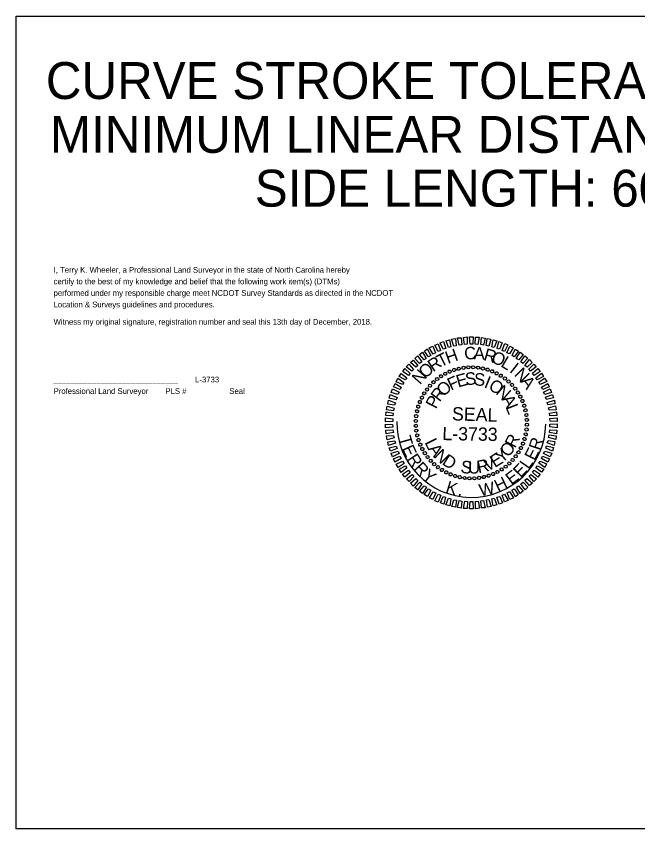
# Model space of a CAD drawing. Extents: x 2531902 to 2533249, y 715219 to 716099.
# Drawn here: x 2531902 to 2532575, y 715219 to 716099 of the extents above; entities that cross this region are included whole.
import ezdxf

# ---------------------------------------------------------------- set-up
doc = ezdxf.new("R2010")
doc.units = 0
for name, color, linetype in [('EXIST SURVEY STATEMENT CELL', 7, 'Continuous'), ('Scratch_Level_0', 7, 'Continuous'), ('Sheet PDF Layout', 7, 'Continuous'), ('Sheet Professional Seal CELL', 7, 'Continuous')]:
    doc.layers.add(name, color=color, linetype=linetype)

msp = doc.modelspace()

# ---------------------------------------------------------------- linework, layer by layer
at = {"layer": 'Scratch_Level_0'}
msp.add_arc((2532395.02, 715658.66), 80.71, 179.04136, 359.04136, dxfattribs=at)
at = {"layer": 'Sheet PDF Layout'}
for p, q in [((2531901.76, 715219.03), (2531901.76, 716099.02)), ((2531901.76, 716099.02), (2533248.96, 716099.02)), ((2533248.96, 715219.03), (2531901.76, 715219.03))]:
    msp.add_line(p, q, dxfattribs=at)
at = {"layer": 'Sheet Professional Seal CELL'}
for p, q in [((2532371.46, 715714.14), (2532371.46, 715714.14)), ((2532376.29, 715715.98), (2532376.29, 715715.98)), ((2532381.36, 715717.34), (2532381.36, 715717.34)), ((2532386.65, 715718.21), (2532386.65, 715718.21)), ((2532391.82, 715718.84), (2532391.82, 715718.84)), ((2532397.1, 715718.88), (2532397.1, 715718.88)), ((2532402.38, 715718.43), (2532402.38, 715718.43)), ((2532407.52, 715717.5), (2532407.52, 715717.5)), ((2532412.54, 715716.34), (2532412.54, 715716.34)), ((2532417.56, 715714.57), (2532417.56, 715714.57)), ((2532357.89, 715706.21), (2532357.89, 715706.21)), ((2532362.14, 715709.14), (2532362.14, 715709.14)), ((2532366.74, 715711.82), (2532366.74, 715711.82)), ((2532422.32, 715712.33), (2532422.32, 715712.33)), ((2532426.96, 715709.86), (2532426.96, 715709.86)), ((2532431.23, 715706.78), (2532431.23, 715706.78)), ((2532350.21, 715699.02), (2532350.21, 715699.02)), ((2532353.87, 715702.68), (2532353.87, 715702.68)), ((2532435.37, 715703.47), (2532435.37, 715703.47)), ((2532439.03, 715699.81), (2532439.03, 715699.81)), ((2532343.82, 715690.6), (2532343.82, 715690.6)), ((2532346.9, 715694.87), (2532346.9, 715694.87)), ((2532442.57, 715695.79), (2532442.57, 715695.79)), ((2532445.49, 715691.54), (2532445.49, 715691.54)), ((2532339.11, 715681.2), (2532339.11, 715681.2)), ((2532341.35, 715685.96), (2532341.35, 715685.96)), ((2532448.18, 715686.94), (2532448.18, 715686.94)), ((2532450.5, 715682.22), (2532450.5, 715682.22)), ((2532336.18, 715671.17), (2532336.18, 715671.17)), ((2532337.34, 715676.19), (2532337.34, 715676.19)), ((2532452.34, 715677.39), (2532452.34, 715677.39)), ((2532453.69, 715672.32), (2532453.69, 715672.32)), ((2532334.8, 715660.75), (2532334.8, 715660.75)), ((2532335.25, 715666.02), (2532335.25, 715666.02)), ((2532454.57, 715667.03), (2532454.57, 715667.03)), ((2532455.2, 715661.86), (2532455.2, 715661.86)), ((2532334.84, 715655.47), (2532334.84, 715655.47)), ((2532395.02, 715658.66), (2532395.02, 715658.66)), ((2532455.23, 715656.58), (2532455.23, 715656.58)), ((2532335.47, 715650.3), (2532335.47, 715650.3)), ((2532336.34, 715645), (2532336.34, 715645)), ((2532453.86, 715646.16), (2532453.86, 715646.16)), ((2532454.78, 715651.3), (2532454.78, 715651.3)), ((2532337.7, 715639.94), (2532337.7, 715639.94)), ((2532339.54, 715635.11), (2532339.54, 715635.11)), ((2532450.93, 715636.12), (2532450.93, 715636.12)), ((2532452.69, 715641.14), (2532452.69, 715641.14)), ((2532341.86, 715630.39), (2532341.86, 715630.39)), ((2532344.54, 715625.78), (2532344.54, 715625.78)), ((2532446.21, 715626.72), (2532446.21, 715626.72)), ((2532448.69, 715631.36), (2532448.69, 715631.36)), ((2532347.47, 715621.53), (2532347.47, 715621.53)), ((2532351, 715617.51), (2532351, 715617.51)), ((2532439.83, 715618.31), (2532439.83, 715618.31)), ((2532443.14, 715622.45), (2532443.14, 715622.45)), ((2532354.66, 715613.85), (2532354.66, 715613.85)), ((2532358.81, 715610.54), (2532358.81, 715610.54)), ((2532427.9, 715608.19), (2532427.9, 715608.19)), ((2532432.15, 715611.12), (2532432.15, 715611.12)), ((2532436.17, 715614.65), (2532436.17, 715614.65)), ((2532363.08, 715607.47), (2532363.08, 715607.47)), ((2532367.72, 715604.99), (2532367.72, 715604.99)), ((2532372.48, 715602.75), (2532372.48, 715602.75)), ((2532377.49, 715600.99), (2532377.49, 715600.99)), ((2532382.51, 715599.82), (2532382.51, 715599.82)), ((2532403.38, 715599.11), (2532403.38, 715599.11)), ((2532408.68, 715599.99), (2532408.68, 715599.99)), ((2532413.74, 715601.34), (2532413.74, 715601.34)), ((2532418.57, 715603.18), (2532418.57, 715603.18)), ((2532423.29, 715605.5), (2532423.29, 715605.5)), ((2532387.66, 715598.9), (2532387.66, 715598.9)), ((2532392.93, 715598.45), (2532392.93, 715598.45)), ((2532398.21, 715598.48), (2532398.21, 715598.48))]:
    msp.add_line(p, q, dxfattribs=at)
for points in [[(2532376, 715741.67), (2532373.61, 715749.27), (2532377.7, 715750.05), (2532378.53, 715742.23)], [(2532381.78, 715742.9), (2532379.99, 715750.61), (2532383.96, 715750.9), (2532384.67, 715743.21)], [(2532387.56, 715743.52), (2532386.36, 715751.22), (2532390.45, 715751.63), (2532390.44, 715743.83)], [(2532393.57, 715744.02), (2532393.1, 715751.83), (2532397.05, 715751.64), (2532396.44, 715743.85)], [(2532399.32, 715743.8), (2532399.45, 715751.6), (2532403.41, 715751.42), (2532402.2, 715743.63)], [(2532405.32, 715743.34), (2532405.93, 715751.13), (2532409.87, 715750.35), (2532408.19, 715742.81)], [(2532411.06, 715742.29), (2532412.27, 715749.95), (2532416.22, 715749.28), (2532413.93, 715741.88)], [(2532353.78, 715733.16), (2532349.45, 715739.72), (2532353.2, 715741.57), (2532356.08, 715734.57)], [(2532358.99, 715735.96), (2532355.26, 715742.74), (2532359.01, 715744.36), (2532361.64, 715736.99)], [(2532364.31, 715738.39), (2532361.3, 715745.4), (2532364.93, 715746.78), (2532367.32, 715739.06)], [(2532370.22, 715740.21), (2532367.58, 715747.45), (2532371.32, 715748.47), (2532372.75, 715741.01)], [(2532417.16, 715740.86), (2532418.49, 715748.64), (2532422.55, 715747.61), (2532419.67, 715740.22)], [(2532422.89, 715739.21), (2532424.81, 715746.62), (2532428.51, 715745.35), (2532425.39, 715738.33)], [(2532428.25, 715736.96), (2532431.14, 715744.47), (2532434.47, 715742.97), (2532431, 715736.07)], [(2532433.61, 715734.59), (2532436.73, 715741.62), (2532440.42, 715739.87), (2532436.23, 715733.22)], [(2532338.97, 715723.09), (2532333.78, 715728.46), (2532336.7, 715731.29), (2532341.28, 715724.73)], [(2532343.83, 715726.73), (2532338.77, 715732.57), (2532342.05, 715735.04), (2532346.13, 715728.25)], [(2532348.45, 715730.25), (2532344.11, 715736.45), (2532347.27, 715738.67), (2532351.11, 715731.65)], [(2532439.09, 715731.74), (2532442.44, 715738.52), (2532446.01, 715736.42), (2532441.34, 715730.26)], [(2532443.71, 715728.42), (2532448.03, 715735.31), (2532451.1, 715732.73), (2532446.33, 715726.93)], [(2532448.57, 715724.74), (2532453.12, 715731.26), (2532456.2, 715728.57), (2532450.82, 715723.02)], [(2532330.66, 715714.47), (2532324.5, 715719.25), (2532327.19, 715722.33), (2532332.38, 715716.6)], [(2532334.94, 715718.96), (2532328.9, 715723.98), (2532331.95, 715726.69), (2532336.89, 715720.84)], [(2532453.07, 715720.94), (2532458.09, 715727.1), (2532460.92, 715724.17), (2532455.32, 715719.1)], [(2532326.99, 715709.97), (2532320.58, 715714.16), (2532322.91, 715717.6), (2532328.58, 715712.22)], [(2532457.32, 715716.67), (2532462.57, 715722.22), (2532465.4, 715719.29), (2532459.08, 715714.72)], [(2532461.44, 715712.28), (2532467.05, 715717.59), (2532469.52, 715714.3), (2532463.08, 715709.85)], [(2532320.34, 715700.12), (2532313.55, 715703.23), (2532315.41, 715706.92), (2532321.82, 715702.37)], [(2532323.31, 715705.23), (2532316.65, 715708.94), (2532319.1, 715712.26), (2532325.26, 715707.36)], [(2532464.96, 715707.54), (2532470.93, 715712.48), (2532473.15, 715708.96), (2532466.37, 715705.24)], [(2532468, 715702.57), (2532474.44, 715707.02), (2532476.66, 715703.38), (2532469.64, 715700.14)], [(2532317.85, 715694.64), (2532310.46, 715697.52), (2532312.32, 715701.21), (2532319.09, 715697.26)], [(2532471.03, 715697.24), (2532477.82, 715701.32), (2532479.32, 715697.58), (2532472.43, 715694.93)], [(2532313.46, 715683.67), (2532306.05, 715685.36), (2532306.96, 715689.3), (2532314.47, 715686.17)], [(2532315.36, 715689.4), (2532307.96, 715691.68), (2532309.58, 715695.38), (2532316.72, 715691.9)], [(2532473.35, 715692.04), (2532480.49, 715695.52), (2532481.98, 715691.65), (2532474.5, 715689.38)], [(2532475.41, 715686.36), (2532482.78, 715689.36), (2532484.04, 715685.62), (2532476.57, 715683.82)], [(2532311.81, 715677.94), (2532304.39, 715679.02), (2532305.29, 715683.09), (2532312.81, 715680.44)], [(2532477.24, 715680.57), (2532484.96, 715683.2), (2532485.61, 715679.23), (2532478.03, 715678.04)], [(2532310.05, 715666.09), (2532302.25, 715666.46), (2532302.56, 715670.41), (2532310.34, 715668.96)], [(2532310.75, 715671.83), (2532303.08, 715672.68), (2532303.63, 715676.75), (2532311.39, 715674.7)], [(2532478.58, 715674.79), (2532486.18, 715676.94), (2532486.83, 715672.85), (2532479.26, 715672.26)], [(2532479.56, 715669.01), (2532487.39, 715670.56), (2532487.68, 715666.47), (2532479.99, 715666.12)], [(2532309.83, 715660.09), (2532302.02, 715659.86), (2532302.09, 715663.94), (2532309.88, 715662.97)], [(2532480.19, 715663.24), (2532488, 715664.07), (2532488.17, 715659.98), (2532480.38, 715660.36)], [(2532309.85, 715654.09), (2532302.03, 715653.26), (2532301.86, 715657.34), (2532309.66, 715656.97)], [(2532480.21, 715657.24), (2532488.01, 715657.47), (2532487.94, 715653.39), (2532480.16, 715654.36)], [(2532310.47, 715648.32), (2532302.65, 715646.77), (2532302.35, 715650.85), (2532310.04, 715651.2)], [(2532311.46, 715642.54), (2532303.86, 715640.39), (2532303.21, 715644.48), (2532310.78, 715645.07)], [(2532479.29, 715645.49), (2532486.96, 715644.64), (2532486.41, 715640.57), (2532478.64, 715642.62)], [(2532479.98, 715651.24), (2532487.78, 715650.87), (2532487.47, 715646.91), (2532479.7, 715648.36)], [(2532312.8, 715636.76), (2532305.07, 715634.12), (2532304.42, 715638.1), (2532312, 715639.29)], [(2532478.23, 715639.39), (2532485.65, 715638.3), (2532484.74, 715634.24), (2532477.22, 715636.88)], [(2532314.62, 715630.96), (2532307.25, 715627.97), (2532305.99, 715631.71), (2532313.46, 715633.5)], [(2532316.69, 715625.29), (2532309.55, 715621.81), (2532308.05, 715625.67), (2532315.53, 715627.95)], [(2532474.67, 715627.93), (2532482.08, 715625.64), (2532480.45, 715621.95), (2532473.31, 715625.43)], [(2532476.57, 715633.66), (2532483.98, 715631.97), (2532483.08, 715628.03), (2532475.57, 715631.15)], [(2532319, 715620.09), (2532312.21, 715616), (2532310.71, 715619.75), (2532317.6, 715622.39)], [(2532322.03, 715614.76), (2532315.6, 715610.3), (2532313.38, 715613.94), (2532320.39, 715617.19)], [(2532469.69, 715617.21), (2532476.48, 715614.09), (2532474.62, 715610.4), (2532468.22, 715614.95)], [(2532472.19, 715622.69), (2532479.58, 715619.8), (2532477.72, 715616.11), (2532470.94, 715620.07)], [(2532325.07, 715609.79), (2532319.11, 715604.85), (2532316.88, 715608.36), (2532323.67, 715612.09)], [(2532466.73, 715612.1), (2532473.39, 715608.38), (2532470.93, 715605.07), (2532464.77, 715609.97)], [(2532328.59, 715605.05), (2532322.98, 715599.74), (2532320.52, 715603.02), (2532326.95, 715607.47)], [(2532332.72, 715600.66), (2532327.46, 715595.1), (2532324.63, 715598.03), (2532330.95, 715602.61)], [(2532459.37, 715602.86), (2532465.53, 715598.07), (2532462.84, 715595), (2532457.66, 715600.73)], [(2532463.05, 715607.36), (2532469.46, 715603.17), (2532467.12, 715599.73), (2532461.45, 715605.1)], [(2532336.97, 715596.39), (2532331.94, 715590.23), (2532329.11, 715593.16), (2532334.72, 715598.22)], [(2532341.46, 715592.59), (2532336.91, 715586.06), (2532333.84, 715588.76), (2532339.21, 715594.31)], [(2532346.32, 715588.91), (2532342.01, 715582.02), (2532338.93, 715584.59), (2532343.71, 715590.39)], [(2532446.21, 715590.6), (2532451.27, 715584.75), (2532447.99, 715582.29), (2532443.9, 715589.08)], [(2532451.07, 715594.24), (2532456.26, 715588.87), (2532453.33, 715586.04), (2532448.76, 715592.59)], [(2532455.1, 715598.37), (2532461.13, 715593.35), (2532458.09, 715590.64), (2532453.14, 715596.48)], [(2532350.95, 715585.59), (2532347.59, 715578.81), (2532344.03, 715580.91), (2532348.69, 715587.07)], [(2532356.42, 715582.74), (2532353.3, 715575.71), (2532349.61, 715577.45), (2532353.8, 715584.1)], [(2532436.26, 715584.16), (2532440.59, 715577.61), (2532436.84, 715575.75), (2532433.95, 715582.76)], [(2532441.59, 715587.07), (2532445.92, 715580.88), (2532442.77, 715578.65), (2532438.92, 715585.68)], [(2532361.78, 715580.37), (2532358.9, 715572.86), (2532355.56, 715574.35), (2532359.04, 715581.25)], [(2532367.15, 715578.12), (2532365.22, 715570.71), (2532361.52, 715571.97), (2532364.64, 715579)], [(2532372.88, 715576.46), (2532371.55, 715568.68), (2532367.49, 715569.71), (2532370.37, 715577.1)], [(2532378.98, 715575.04), (2532377.77, 715567.38), (2532373.82, 715568.04), (2532376.1, 715575.45)], [(2532384.72, 715573.98), (2532384.11, 715566.19), (2532380.16, 715566.98), (2532381.85, 715574.51)], [(2532390.71, 715573.52), (2532390.58, 715565.72), (2532386.62, 715565.91), (2532387.83, 715573.69)], [(2532396.47, 715573.31), (2532396.94, 715565.5), (2532392.98, 715565.68), (2532393.59, 715573.47)], [(2532402.48, 715573.81), (2532403.67, 715566.11), (2532399.58, 715565.69), (2532399.59, 715573.49)], [(2532408.25, 715574.43), (2532410.04, 715566.72), (2532406.08, 715566.43), (2532405.36, 715574.12)], [(2532414.03, 715575.65), (2532416.42, 715568.05), (2532412.33, 715567.28), (2532411.5, 715575.1)], [(2532419.82, 715577.12), (2532422.46, 715569.87), (2532418.72, 715568.85), (2532417.28, 715576.32)], [(2532425.73, 715578.94), (2532428.73, 715571.93), (2532425.11, 715570.55), (2532422.72, 715578.27)], [(2532431.05, 715581.37), (2532434.78, 715574.59), (2532431.03, 715572.97), (2532428.39, 715580.33)]]:
    msp.add_lwpolyline(points, close=True, dxfattribs=at)
for centre, major_axis in [((2532366.72, 715711.79), (-0.81, 1.53)), ((2532371.46, 715714.05), (-0.68, 1.59)), ((2532376.38, 715715.9), (-0.54, 1.64)), ((2532381.43, 715717.3), (-0.39, 1.68)), ((2532386.6, 715718.26), (-0.24, 1.71)), ((2532391.82, 715718.77), (-0.09, 1.73)), ((2532397.07, 715718.82), (0.06, 1.73)), ((2532402.31, 715718.41), (0.21, 1.72)), ((2532407.49, 715717.55), (0.36, 1.69)), ((2532412.57, 715716.24), (0.5, 1.65)), ((2532417.53, 715714.49), (0.65, 1.6)), ((2532422.31, 715712.31), (0.78, 1.54)), ((2532357.93, 715706.07), (-1.06, 1.36)), ((2532362.2, 715709.12), (-0.94, 1.45)), ((2532426.88, 715709.73), (0.91, 1.47)), ((2532431.21, 715706.76), (1.04, 1.38)), ((2532435.26, 715703.42), (1.16, 1.28)), ((2532346.92, 715694.85), (-1.38, 1.04)), ((2532350.26, 715698.91), (-1.28, 1.16)), ((2532353.93, 715702.65), (-1.18, 1.26)), ((2532439.01, 715699.75), (1.26, 1.18)), ((2532442.42, 715695.76), (1.36, 1.06)), ((2532341.37, 715685.95), (-1.54, 0.78)), ((2532343.95, 715690.52), (-1.47, 0.91)), ((2532445.47, 715691.48), (1.45, 0.94)), ((2532448.14, 715686.96), (1.53, 0.81)), ((2532339.19, 715681.17), (-1.6, 0.65)), ((2532450.41, 715682.22), (1.59, 0.68)), ((2532452.25, 715677.3), (1.64, 0.54)), ((2532336.13, 715671.14), (-1.69, 0.36)), ((2532337.44, 715676.22), (-1.65, 0.5)), ((2532453.66, 715672.25), (1.68, 0.39)), ((2532334.86, 715660.72), (-1.73, 0.06)), ((2532335.27, 715665.96), (-1.72, 0.21)), ((2532454.62, 715667.08), (1.71, 0.24)), ((2532455.12, 715661.86), (1.73, 0.09)), ((2532334.91, 715655.47), (-1.73, -0.09)), ((2532335.42, 715650.24), (-1.71, -0.24)), ((2532454.77, 715651.37), (1.72, -0.21)), ((2532455.17, 715656.61), (1.73, -0.06)), ((2532336.38, 715645.08), (-1.68, -0.39)), ((2532453.9, 715646.19), (1.69, -0.36)), ((2532337.78, 715640.02), (-1.64, -0.54)), ((2532339.63, 715635.1), (-1.59, -0.68)), ((2532450.84, 715636.15), (1.6, -0.65)), ((2532452.59, 715641.11), (1.65, -0.5)), ((2532341.89, 715630.37), (-1.53, -0.81)), ((2532344.56, 715625.84), (-1.45, -0.94)), ((2532446.09, 715626.8), (1.47, -0.91)), ((2532448.67, 715631.38), (1.54, -0.78)), ((2532347.61, 715621.57), (-1.36, -1.06)), ((2532351.03, 715617.58), (-1.26, -1.18)), ((2532439.78, 715618.42), (1.28, -1.16)), ((2532443.11, 715622.47), (1.38, -1.04)), ((2532354.77, 715613.9), (-1.16, -1.28)), ((2532358.83, 715610.57), (-1.04, -1.38)), ((2532363.16, 715607.59), (-0.91, -1.47)), ((2532427.84, 715608.21), (0.94, -1.45)), ((2532432.11, 715611.26), (1.06, -1.36)), ((2532436.1, 715614.67), (1.18, -1.26)), ((2532367.73, 715605.01), (-0.78, -1.54)), ((2532372.51, 715602.84), (-0.65, -1.6)), ((2532377.46, 715601.09), (-0.5, -1.65)), ((2532382.55, 715599.78), (-0.36, -1.69)), ((2532387.72, 715598.91), (-0.21, -1.72)), ((2532392.96, 715598.51), (-0.06, -1.73)), ((2532398.21, 715598.56), (0.09, -1.73)), ((2532403.44, 715599.06), (0.24, -1.71)), ((2532408.6, 715600.02), (0.39, -1.68)), ((2532413.66, 715601.43), (0.54, -1.64)), ((2532418.58, 715603.27), (0.68, -1.59)), ((2532423.31, 715605.54), (0.81, -1.53))]:
    msp.add_ellipse(centre, major_axis=major_axis, ratio=0.999708, dxfattribs=at)

# ---------------------------------------------------------------- texts
at = {"layer": 'EXIST SURVEY STATEMENT CELL'}
for s, p in [('I, Terry K. Wheeler, a Professional Land Surveyor in the state of North Carolina hereby', (2531942.25, 715821.2)), ('certify to the best of my knowledge and belief that the following work item(s) (DTMs)', (2531942.25, 715808.7)), ('performed under my responsible charge meet NCDOT Survey Standards as directed in the NCDOT', (2531942.25, 715796.2)), ('Location & Surveys guidelines and procedures.', (2531942.25, 715783.7)), ('Witness my original signature, registration number and seal this 13th day of December, 2018.', (2531942.25, 715764.95)), ('_____________________________        L-3733', (2531942.25, 715702.45)), ('Professional Land Surveyor        PLS #                    Seal', (2531942.25, 715689.95))]:
    msp.add_text(s, height=6.25, dxfattribs=at).set_placement(p)
at = {"layer": 'Scratch_Level_0'}
for s, p in [('CURVE STROKE TOLERANCE: 0.15', (2531933.84, 716009.38)), ('MINIMUM LINEAR DISTANCE: 30.0', (2531938.25, 715951.1)), ("SIDE LENGTH: 60'", (2532160.3, 715892.81))]:
    msp.add_text(s, height=40, dxfattribs=at).set_placement(p)
at = {"layer": 'Sheet Professional Seal CELL'}
for s, height, rotation, p in [('C', 13.53, 5.26123, (2532387.88, 715726.83)), ('A', 13.53, 358.06168, (2532397.37, 715727.39)), ('T', 13.53, 26.86113, (2532361.69, 715718.51)), ('H', 13.53, 19.66084, (2532369.56, 715722.34)), ('R', 13.53, 343.66246, (2532407.44, 715726.74)), ('O', 13.53, 336.46252, (2532415.45, 715724.81)), ('O', 13.53, 41.2631, (2532345.04, 715706.07)), ('R', 13.53, 34.06186, (2532353.45, 715713.37)), ('L', 13.53, 329.26223, (2532425.93, 715720.19)), ('I', 13.53, 322.0615, (2532435.55, 715714.27)), ('N', 13.53, 48.46486, (2532339.41, 715699.2)), ('S', 13.53, 6.29697, (2532388.97, 715699.21)), ('N', 13.53, 314.86027, (2532440.65, 715710.47)), ('F', 13.53, 25.00839, (2532372.91, 715693.36)), ('E', 13.53, 15.65243, (2532380.65, 715696.83)), ('S', 13.53, 356.94176, (2532397.62, 715699.19)), ('I', 13.53, 338.23096, (2532407.91, 715697.33)), ('O', 13.53, 328.87484, (2532412.68, 715695.57)), ('A', 13.53, 307.65851, (2532447.61, 715703.27)), ('R', 13.53, 53.08101, (2532360.58, 715680.6)), ('O', 13.53, 43.7226, (2532364.88, 715686.41)), ('N', 13.53, 319.51797, (2532420.64, 715690.64)), ('P', 13.53, 62.44025, (2532356.61, 715672.99)), ('A', 13.53, 300.80163, (2532427.37, 715684.29)), ('L', 13.53, 291.44221, (2532431.91, 715675.93)), ('SEAL', 14.396, 358.04136, (2532373.82, 715661.42)), ('L-3733', 14.396, 359.04136, (2532363.46, 715639.97)), ('T', 13.2, 285.77014, (2532316.31, 715642.72)), ('R', 13.53, 63.51067, (2532442.49, 715630.52)), ('E', 13.2, 294.4282, (2532319.61, 715631.06)), ('L', 13.53, 296.6959, (2532344.04, 715637.52)), ('O', 13.53, 50.50154, (2532434.94, 715620.56)), ('R', 13.2, 71.9553, (2532469.28, 715628.11)), ('R', 13.2, 303.37247, (2532324.82, 715619.67)), ('A', 13.53, 305.04511, (2532347.65, 715630.34)), ('N', 13.53, 315.65615, (2532353.68, 715622.1)), ('E', 13.53, 31.62304, (2532420.46, 715609.69)), ('Y', 13.53, 40.70802, (2532427.88, 715614.32)), ('E', 13.2, 63.01103, (2532463.62, 715616.93)), ('R', 13.2, 312.6602, (2532332.03, 715608.85)), ('D', 13.53, 327.92951, (2532362.39, 715614.15)), ('S', 13.53, 351.26356, (2532382.69, 715604.87)), ('U', 13.53, 0.5393, (2532391.52, 715603.58)), ('R', 13.53, 12.11776, (2532402.65, 715604)), ('V', 13.53, 21.52976, (2532411.49, 715605.99)), ('L', 13.2, 54.83955, (2532457, 715607.61)), ('Y', 13.2, 321.94793, (2532340.9, 715599.34)), ('E', 13.2, 36.951, (2532438.32, 715591.04)), ('E', 13.2, 45.89527, (2532448.3, 715598.59)), ('H', 13.2, 25.34492, (2532423.83, 715583.71)), ('K', 13.2, 343.4428, (2532366.4, 715583.63)), ('W', 13.2, 11.37755, (2532404.88, 715578.97)), ('.', 13.2, 353.47469, (2532379.91, 715579.8))]:
    msp.add_text(s, height=height, rotation=rotation, dxfattribs=at).set_placement(p)

doc.saveas('drawing.dxf')
